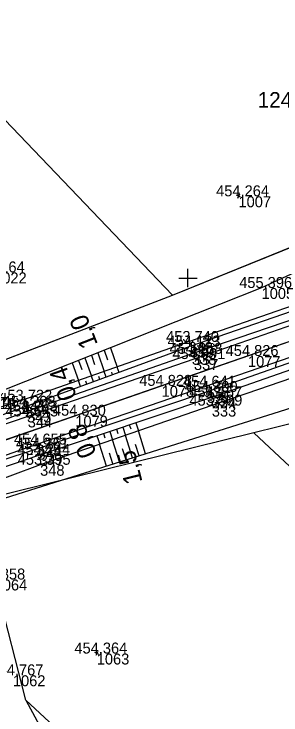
# Model space of a CAD drawing. Extents: x -776734 to -748832, y -1118122 to -976986.
# Drawn here: x -751519.1 to -751489.8, y -1114847.9 to -1114771.1 of the extents above; entities that cross this region are included whole.
import ezdxf

# ---------------------------------------------------------------- set-up
doc = ezdxf.new("R2010")
doc.units = 0
for name, color, linetype in [('KM_Hranice parcel', 7, 'Continuous'), ('KM_Parcelní čísla', 7, 'Continuous'), ('Level 61 Křížky', 7, 'Continuous'), ('OSA', 7, 'Continuous'), ('SŽG Vrstva 1', 7, 'Continuous'), ('SŽG Vrstva 4', 7, 'Continuous'), ('SŽG Vrstva 48', 7, 'Continuous'), ('SŽG Vrstva 49', 7, 'Continuous'), ('SŽG Vrstva 53', 7, 'Continuous'), ('SŽG Vrstva 60', 7, 'Continuous'), ('SŽG Vrstva 61', 7, 'Continuous')]:
    doc.layers.add(name, color=color, linetype=linetype)

msp = doc.modelspace()

# ---------------------------------------------------------------- linework, layer by layer
at = {"layer": 'KM_Hranice parcel'}
for p, q in [((-751501.68, -1114801.88), (-751549.39, -1114752.11)), ((-751501.68, -1114801.88), (-751460.63, -1114785.23)), ((-751526.51, -1114811.39), (-751501.68, -1114801.88)), ((-751517.79, -1114846.24), (-751521.19, -1114833.04))]:
    msp.add_line(p, q, dxfattribs=at)
for points in [[(-751443.69, -1114804.18), (-751468.72, -1114811.03), (-751492.77, -1114816.96)], [(-751492.77, -1114816.96), (-751522.38, -1114824.27), (-751521.19, -1114833.04)], [(-751189.28, -1115100.15), (-751276.21, -1115019.03), (-751330.45, -1114968.42), (-751434.03, -1114871.78), (-751492.77, -1114816.96)], [(-751517.79, -1114846.24), (-751513.32, -1114854.49), (-751507.1, -1114859.18), (-751498.89, -1114865.53), (-751499.66, -1114868.86), (-751509.24, -1114862.39), (-751516.07, -1114856.48), (-751524.6, -1114849.16), (-751529.26, -1114848.74), (-751553.51, -1114862.32)], [(-751216.94, -1115124.17), (-751273.44, -1115071.63), (-751359.58, -1114992.07), (-751449.07, -1114909.92), (-751517.79, -1114846.24)]]:
    msp.add_lwpolyline(points, dxfattribs=at)
at = {"layer": 'Level 61 Křížky'}
for p, q in [((-751500, -1114800), (-751500, -1114799)), ((-751501, -1114800), (-751499, -1114800)), ((-751500, -1114801), (-751500, -1114800))]:
    msp.add_line(p, q, dxfattribs=at)
at = {"layer": 'OSA'}
msp.add_line((-751305.6868, -1114743.777), (-751648.6661, -1114862.1099), dxfattribs=at)
at = {"layer": 'SŽG Vrstva 1'}
msp.add_lwpolyline([(-751487.237, -1114806.416), (-751493.406, -1114808.538), (-751502.885, -1114811.809), (-751512.358, -1114815.079), (-751523.744, -1114819.014), (-751530.663, -1114821.401), (-751541.116, -1114825.002), (-751550.726, -1114828.317), (-751560.172, -1114831.578), (-751569.853, -1114834.918), (-751579.125, -1114838.113), (-751588.602, -1114841.381)], dxfattribs=at)
at = {"layer": 'SŽG Vrstva 4'}
for points in [[(-751187.894, -1114700.58), (-751206.028, -1114707.041), (-751231.235, -1114715.596), (-751249.544, -1114721.971), (-751267.723, -1114728.471), (-751285.298, -1114734.541), (-751305.686, -1114741.509), (-751323.628, -1114747.668), (-751344.164, -1114754.785), (-751362.443, -1114761.123), (-751382.646, -1114767.996), (-751419.827, -1114780.907), (-751439.841, -1114787.752), (-751459.648, -1114794.565), (-751479.262, -1114801.395), (-751499.563, -1114808.301), (-751517.656, -1114814.613), (-751524.467, -1114817.135), (-751524.911, -1114817.646)], [(-751186.455, -1114705.269), (-751204.57, -1114711.262), (-751229.26, -1114719.967), (-751248.511, -1114726.389), (-751266.031, -1114732.591), (-751283.828, -1114738.73), (-751304.211, -1114745.766), (-751322.374, -1114751.898), (-751342.612, -1114758.897), (-751360.965, -1114765.168), (-751381.114, -1114772.121), (-751418.537, -1114784.997), (-751438.613, -1114791.912), (-751458.172, -1114798.656), (-751477.814, -1114805.419), (-751497.901, -1114812.476), (-751516.513, -1114818.688), (-751522.385, -1114820.606), (-751523.195, -1114820.521)], [(-751205.795, -1114707.603), (-751230.97, -1114716.264), (-751249.417, -1114722.675), (-751267.451, -1114728.869), (-751285.106, -1114734.872), (-751305.56, -1114741.936), (-751323.346, -1114748.135), (-751343.956, -1114755.234), (-751362.406, -1114761.583), (-751382.455, -1114768.543), (-751419.68, -1114781.407), (-751439.787, -1114788.305), (-751459.372, -1114795.057), (-751479.147, -1114801.881), (-751499.337, -1114808.873), (-751517.572, -1114815.159), (-751524.911, -1114817.646)], [(-751204.677, -1114710.75), (-751229.564, -1114719.281), (-751248.527, -1114725.936), (-751266.247, -1114732.037), (-751284.071, -1114738.15), (-751304.213, -1114745.084), (-751322.473, -1114751.338), (-751342.638, -1114758.269), (-751361.135, -1114764.639), (-751381.339, -1114771.707), (-751418.714, -1114784.623), (-751438.728, -1114791.466), (-751458.255, -1114798.22), (-751477.955, -1114804.997), (-751498.184, -1114811.907), (-751516.629, -1114818.238), (-751523.195, -1114820.521)]]:
    msp.add_lwpolyline(points, dxfattribs=at)
at = {"layer": 'SŽG Vrstva 48'}
for p, q in [((-751509.8953, -1114808.1886), (-751509.1732, -1114810.2453)), ((-751509.1972, -1114807.9129), (-751508.8314, -1114808.9549)), ((-751508.4991, -1114807.6373), (-751507.7579, -1114809.7485)), ((-751511.2914, -1114808.74), (-751510.5886, -1114810.7422)), ((-751510.5933, -1114808.4643), (-751510.2371, -1114809.479)), ((-751512.6876, -1114809.2913), (-751512.0039, -1114811.239)), ((-751511.9895, -1114809.0157), (-751511.6429, -1114810.0031)), ((-751507.5528, -1114810.3358), (-751507.7589, -1114809.7488)), ((-751508.9619, -1114810.8503), (-751509.1742, -1114810.2457)), ((-751508.2574, -1114810.593), (-751508.3619, -1114810.2951)), ((-751511.7802, -1114811.8791), (-751512.0048, -1114811.2394)), ((-751510.3711, -1114811.3647), (-751510.5895, -1114810.7425)), ((-751509.6665, -1114811.1075), (-751509.7742, -1114810.8008)), ((-751511.0757, -1114811.6219), (-751511.1864, -1114811.3064)), ((-751505.7184, -1114815.8449), (-751505.4196, -1114816.7395)), ((-751507.8525, -1114816.5577), (-751507.6999, -1114817.0146)), ((-751507.1411, -1114816.3201), (-751506.8381, -1114817.2275)), ((-751506.4298, -1114816.0825), (-751506.2793, -1114816.533)), ((-751509.9866, -1114817.2705), (-751509.675, -1114818.2034)), ((-751509.2752, -1114817.0329), (-751509.1205, -1114817.4962)), ((-751508.5639, -1114816.7953), (-751508.2565, -1114817.7154)), ((-751506.0744, -1114819.6869), (-751506.8471, -1114817.2306)), ((-751504.6435, -1114819.2368), (-751505.4281, -1114816.7424)), ((-751508.9362, -1114820.5871), (-751509.6849, -1114818.2068)), ((-751507.5053, -1114820.137), (-751508.266, -1114817.7187)), ((-751506.7899, -1114819.9119), (-751507.1732, -1114818.6933)), ((-751505.359, -1114819.4619), (-751505.7483, -1114818.2242)), ((-751508.2208, -1114820.362), (-751508.5981, -1114819.1624))]:
    msp.add_line(p, q, dxfattribs=at)
at = {"layer": 'SŽG Vrstva 49'}
for p, q in [((-751494.2272, -1114791.1584), (-751494.6768, -1114790.9396)), ((-751494.3426, -1114790.8242), (-751494.5614, -1114791.2738)), ((-751509.7762, -1114841.2354), (-751510.2258, -1114841.0166)), ((-751509.8916, -1114840.9012), (-751510.1104, -1114841.3508))]:
    msp.add_line(p, q, dxfattribs=at)
for points in [[(-751234.949, -1114713.279), (-751245.481, -1114717.135), (-751281.469, -1114726.527), (-751304.183, -1114733.326), (-751349.012, -1114749.456), (-751398.203, -1114766.871), (-751445.795, -1114779.905), (-751491.917, -1114801.089), (-751522.469, -1114813.154), (-751523.879, -1114811.232), (-751530.057, -1114804.525)], [(-751231.525, -1114714.481), (-751249.638, -1114721.458), (-751267.891, -1114727.816), (-751285.514, -1114733.952), (-751305.908, -1114740.796), (-751324.002, -1114747.035), (-751344.265, -1114754.112), (-751362.586, -1114760.516), (-751382.595, -1114767.438), (-751402.409, -1114774.045), (-751420.234, -1114780.2), (-751439.893, -1114787.152), (-751459.921, -1114794.045), (-751479.467, -1114800.491), (-751499.785, -1114807.5), (-751517.869, -1114814.102), (-751523.111, -1114815.97), (-751524.209, -1114815.639), (-751526.184, -1114811.436)], [(-751244.9, -1114718.575), (-751249.937, -1114720.628), (-751268.48, -1114726.929), (-751276.661, -1114729.623), (-751285.758, -1114733.326), (-751305.984, -1114740.165), (-751324.128, -1114746.656), (-751344.388, -1114753.731), (-751362.684, -1114760.234), (-751382.771, -1114766.903), (-751402.562, -1114773.563), (-751420.499, -1114779.462), (-751440.12, -1114786.635), (-751460.286, -1114793.369), (-751479.705, -1114799.993), (-751499.94, -1114807.004), (-751518.245, -1114813.43), (-751522.739, -1114814.822), (-751523.674, -1114814.114), (-751524.925, -1114811.322)], [(-751523.899, -1114821.949), (-751516.26, -1114819.366), (-751497.387, -1114813.062), (-751477.616, -1114806.13), (-751458.015, -1114799.124), (-751438.432, -1114792.474), (-751418.478, -1114785.506), (-751400.555, -1114779.532), (-751380.096, -1114772.486), (-751360.669, -1114765.898), (-751342.469, -1114759.505), (-751322.286, -1114752.456), (-751304.11, -1114746.299), (-751283.779, -1114739.207), (-751265.74, -1114733.22), (-751248.287, -1114727.037), (-751240.07, -1114724.297)], [(-751240.236, -1114725.654), (-751248.02, -1114728.046), (-751265.488, -1114734.037), (-751283.474, -1114739.989), (-751303.76, -1114746.769), (-751322.174, -1114753.101), (-751342.488, -1114759.998), (-751360.52, -1114766.361), (-751379.963, -1114773.044), (-751400.343, -1114780.093), (-751418.294, -1114786.259), (-751438.171, -1114793.174), (-751457.682, -1114799.957), (-751477.222, -1114807.057), (-751497.375, -1114813.972), (-751516.217, -1114820.454), (-751522.915, -1114822.926), (-751523.899, -1114821.949)], [(-751523.488, -1114823.845), (-751522.702, -1114824.917), (-751482.539, -1114812.284)]]:
    msp.add_lwpolyline(points, dxfattribs=at)
at = {"layer": 'SŽG Vrstva 53'}
for points in [[(-751615.07, -1114840.52), (-751596.62, -1114835), (-751572.02, -1114827.5), (-751551.31, -1114808.23), (-751526.51, -1114811.39), (-751501.68, -1114801.88), (-751460.63, -1114785.23), (-751418.82, -1114768.72), (-751390.21, -1114757.9), (-751377.2, -1114753.63), (-751337.18, -1114740.99), (-751293.44, -1114727.24), (-751276.39, -1114722.19), (-751236.9, -1114707.02), (-751193.03, -1114664.28), (-751178.42, -1114675.26), (-751174.34, -1114678.03), (-751162.9, -1114674.22), (-751118.39, -1114659.47), (-751098.21, -1114652.66), (-751091.59, -1114651.24)], [(-751347.57, -1114777.14), (-751364.44, -1114782.53), (-751398.43, -1114791.82), (-751443.69, -1114804.18), (-751468.72, -1114811.03), (-751492.77, -1114816.96), (-751522.38, -1114824.27), (-751521.19, -1114833.04), (-751530.17, -1114829.56), (-751569.13, -1114845.24), (-751609.21, -1114861.38)]]:
    msp.add_lwpolyline(points, dxfattribs=at)
at = {"layer": 'SŽG Vrstva 60'}
for p, q in [((-751494.452, -1114791.049), (-751494.452, -1114791.049)), ((-751491.917, -1114801.089), (-751491.917, -1114801.089)), ((-751499.94, -1114807.004), (-751499.94, -1114807.004)), ((-751499.785, -1114807.5), (-751499.785, -1114807.5)), ((-751499.563, -1114808.301), (-751499.563, -1114808.301)), ((-751499.337, -1114808.873), (-751499.337, -1114808.873)), ((-751493.406, -1114808.538), (-751493.406, -1114808.538)), ((-751502.885, -1114811.809), (-751502.885, -1114811.809)), ((-751498.184, -1114811.907), (-751498.184, -1114811.907)), ((-751497.901, -1114812.476), (-751497.901, -1114812.476)), ((-751518.245, -1114813.43), (-751518.245, -1114813.43)), ((-751497.387, -1114813.062), (-751497.387, -1114813.062)), ((-751517.869, -1114814.102), (-751517.869, -1114814.102)), ((-751497.375, -1114813.972), (-751497.375, -1114813.972)), ((-751517.656, -1114814.613), (-751517.656, -1114814.613)), ((-751512.358, -1114815.079), (-751512.358, -1114815.079)), ((-751517.572, -1114815.159), (-751517.572, -1114815.159)), ((-751516.629, -1114818.238), (-751516.629, -1114818.238)), ((-751516.513, -1114818.688), (-751516.513, -1114818.688)), ((-751516.26, -1114819.366), (-751516.26, -1114819.366)), ((-751516.217, -1114820.454), (-751516.217, -1114820.454)), ((-751510.001, -1114841.126), (-751510.001, -1114841.126))]:
    msp.add_line(p, q, dxfattribs=at)

# ---------------------------------------------------------------- texts
at = {"layer": 'KM_Parcelní čísla'}
msp.add_text('1241/257', height=1.7, dxfattribs=at).set_placement((-751492.3479, -1114781.3341))
at = {"layer": 'SŽG Vrstva 48'}
for s, rotation, p in [('1,0', 111.549088, (-751509.8434, -1114807.2624)), ('0,4', 109.343707, (-751512.1543, -1114813.0154)), ('0,8', 113.470461, (-751509.9705, -1114819.1864)), ('1,5', 103.984174, (-751504.9722, -1114822.317))]:
    msp.add_text(s, height=2, rotation=rotation, dxfattribs=at).set_placement(p)
at = {"layer": 'SŽG Vrstva 60'}
for s, p in [('1007', (-751494.452, -1114792.249)), ('1022', (-751521.258, -1114800.587)), ('1005', (-751491.917, -1114802.289)), ('340', (-751499.94, -1114808.204)), ('339', (-751499.785, -1114808.7)), ('338', (-751499.563, -1114809.501)), ('337', (-751499.337, -1114810.073)), ('1077', (-751493.406, -1114809.738)), ('1078', (-751502.885, -1114813.009)), ('336', (-751498.184, -1114813.107)), ('335', (-751497.901, -1114813.676)), ('1013', (-751522.469, -1114814.354)), ('341', (-751518.245, -1114814.63)), ('334', (-751497.387, -1114814.262)), ('342', (-751517.869, -1114815.302)), ('333', (-751497.375, -1114815.172)), ('343', (-751517.656, -1114815.813)), ('344', (-751517.572, -1114816.359)), ('1079', (-751512.358, -1114816.279)), ('345', (-751516.629, -1114819.438)), ('346', (-751516.513, -1114819.888)), ('347', (-751516.26, -1114820.566)), ('348', (-751516.217, -1114821.654)), ('1064', (-751521.199, -1114834.215)), ('1063', (-751510.001, -1114842.326)), ('1062', (-751519.201, -1114844.706))]:
    msp.add_text(s, height=1.2, dxfattribs=at).set_placement(p)
at = {"layer": 'SŽG Vrstva 61'}
for s, p in [('454.264', (-751496.903, -1114791.049)), ('453.164', (-751523.709, -1114799.387)), ('455.396', (-751494.3689, -1114801.089)), ('453.740', (-751502.391, -1114807.004)), ('454.123', (-751502.2369, -1114807.5)), ('454.258', (-751502.0167, -1114808.301)), ('454.826', (-751495.8579, -1114808.538)), ('454.691', (-751501.6944, -1114808.873)), ('454.828', (-751505.3387, -1114811.809)), ('454.641', (-751500.5414, -1114811.907)), ('454.300', (-751500.352, -1114812.476)), ('454.157', (-751499.8389, -1114813.062)), ('453.722', (-751520.6932, -1114813.43)), ('453.509', (-751499.8287, -1114813.972)), ('454.208', (-751520.3227, -1114814.102)), ('454.263', (-751520.1079, -1114814.613)), ('454.645', (-751520.0281, -1114815.159)), ('454.830', (-751514.809, -1114815.079)), ('454.655', (-751519.0851, -1114818.238)), ('454.261', (-751518.8704, -1114818.688)), ('454.244', (-751518.711, -1114819.366)), ('453.395', (-751518.6731, -1114820.454)), ('454.858', (-751523.6527, -1114833.015)), ('454.364', (-751512.452, -1114841.126)), ('454.767', (-751521.6529, -1114843.506))]:
    msp.add_text(s, height=1.2, dxfattribs=at).set_placement(p)

doc.saveas('drawing.dxf')
